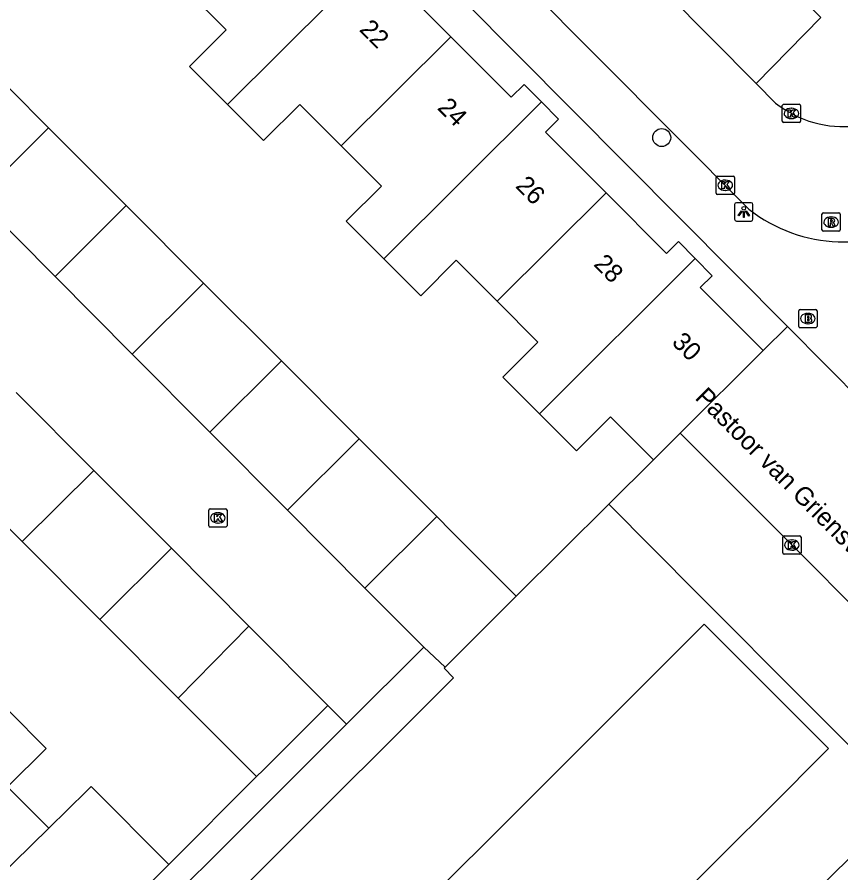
# Model space of a CAD drawing. Extents: x 159961 to 160856, y 382704 to 383353.
# Drawn here: x 160152.91 to 160197.89, y 383055.21 to 383101.95 of the extents above; entities that cross this region are included whole.
import ezdxf

# ---------------------------------------------------------------- set-up
doc = ezdxf.new("R2010")
doc.units = 0
for name, color, linetype in [('IMGEO_Boom', 7, 'Continuous'), ('IMGEO_Brandkraan', 7, 'Continuous'), ('IMGEO_Kolk', 7, 'Continuous'), ('IMGEO_Lichtpunt', 7, 'Continuous'), ('IMGEO_Muur', 7, 'Continuous'), ('IMGEO_Openbare_ruimte_label', 7, 'Continuous'), ('IMGEO_Pand', 7, 'Continuous'), ('IMGEO_Pand_nummerreeks', 7, 'Continuous'), ('IMGEO_Parkeervlak_open', 7, 'Continuous'), ('IMGEO_Rijbaan_lokaal_open', 7, 'Continuous'), ('IMGEO_Rioolput', 7, 'Continuous'), ('IMGEO_Voetpad_open', 7, 'Continuous')]:
    doc.layers.add(name, color=color, linetype=linetype)

msp = doc.modelspace()

# ---------------------------------------------------------------- linework, layer by layer
at = {"layer": 'IMGEO_Boom'}
msp.add_circle((160188.105, 383095.372), 0.489, dxfattribs=at)
at = {"layer": 'IMGEO_Brandkraan'}
for p, q in [((160195.585, 383085.06), (160195.585, 383085.912)), ((160195.66, 383085.986), (160196.512, 383085.986)), ((160196.586, 383085.912), (160196.586, 383085.06)), ((160196.073, 383085.766), (160196.098, 383085.766)), ((160196.512, 383084.986), (160195.66, 383084.986)), ((160196.096, 383085.206), (160196.071, 383085.206))]:
    msp.add_line(p, q, dxfattribs=at)
for points in [[(160195.585, 383085.06), (160195.585, 383085.912)], [(160195.66, 383085.986), (160196.512, 383085.986)], [(160196.586, 383085.912), (160196.586, 383085.06)], [(160195.933, 383085.686), (160195.933, 383085.286), (160196.146, 383085.286)], [(160196.164, 383085.686), (160195.933, 383085.686)], [(160196.112, 383085.605), (160196.058, 383085.605), (160196.058, 383085.529)], [(160196.058, 383085.529), (160196.111, 383085.529)], [(160196.12, 383085.453), (160196.058, 383085.453), (160196.058, 383085.372)], [(160196.512, 383084.986), (160195.66, 383084.986)], [(160196.058, 383085.372), (160196.12, 383085.372)]]:
    msp.add_lwpolyline(points, dxfattribs=at)
for centre, radius, start, end in [((160195.662, 383085.91), 0.0765, 91.552, 178.448), ((160195.662, 383085.91), 0.0765, 91.552, 178.448), ((160196.51, 383085.91), 0.0765, 1.552, 88.448), ((160196.51, 383085.91), 0.0765, 1.552, 88.448), ((160196.113, 383085.567), 0.0379, 267.8285, 90.9355), ((160196.121, 383085.412), 0.0404, 269.8759, 90.5077), ((160196.168, 383085.541), 0.145, 59.4692, 91.5367), ((160196.193, 383085.588), 0.0922, 285.5137, 58.1501), ((160196.198, 383085.396), 0.105, 301.3115, 78.989), ((160195.662, 383085.062), 0.0765, 181.552, 268.448), ((160195.662, 383085.062), 0.0765, 181.552, 268.448), ((160196.152, 383085.537), 0.251, 268.6676, 293.5347), ((160196.51, 383085.062), 0.0765, 271.552, 358.448), ((160196.51, 383085.062), 0.0765, 271.552, 358.448)]:
    msp.add_arc(centre, radius, start, end, dxfattribs=at)
for centre, major_axis, ratio, start_param, end_param in [((160196.072, 383085.486), (-0.387, 0.002), 0.722429, 4.712389, 7.853982), ((160196.097, 383085.486), (-0.39, 0.002), 0.717154, 1.570796, 4.712389)]:
    msp.add_ellipse(centre, major_axis=major_axis, ratio=ratio, start_param=start_param, end_param=end_param, dxfattribs=at)
at = {"layer": 'IMGEO_Kolk'}
for p, q in [((160194.687, 383096.264), (160194.687, 383097.116)), ((160194.762, 383097.19), (160195.614, 383097.19)), ((160195.688, 383097.116), (160195.688, 383096.264)), ((160195.175, 383096.97), (160195.2, 383096.97)), ((160195.614, 383096.19), (160194.762, 383096.19)), ((160195.198, 383096.41), (160195.173, 383096.41)), ((160191.075, 383092.34), (160191.075, 383093.192)), ((160191.15, 383093.266), (160192.002, 383093.266)), ((160191.563, 383093.046), (160191.588, 383093.046)), ((160192.076, 383093.192), (160192.076, 383092.34)), ((160191.586, 383092.486), (160191.561, 383092.486)), ((160192.002, 383092.266), (160191.15, 383092.266)), ((160163.371, 383074.173), (160163.371, 383075.025)), ((160163.446, 383075.099), (160164.298, 383075.099)), ((160163.859, 383074.879), (160163.884, 383074.879)), ((160164.372, 383075.025), (160164.372, 383074.173)), ((160163.882, 383074.319), (160163.857, 383074.319)), ((160164.298, 383074.099), (160163.446, 383074.099)), ((160194.71, 383072.689), (160194.71, 383073.541)), ((160194.785, 383073.615), (160195.637, 383073.615)), ((160195.198, 383073.395), (160195.223, 383073.395)), ((160195.711, 383073.541), (160195.711, 383072.689)), ((160195.221, 383072.835), (160195.196, 383072.835)), ((160195.637, 383072.615), (160194.785, 383072.615))]:
    msp.add_line(p, q, dxfattribs=at)
for points in [[(160194.687, 383096.264), (160194.687, 383097.116)], [(160194.762, 383097.19), (160195.614, 383097.19)], [(160195.688, 383097.116), (160195.688, 383096.264)], [(160195.008, 383096.89), (160195.131, 383096.89), (160195.131, 383096.739), (160195.261, 383096.89), (160195.425, 383096.89), (160195.279, 383096.739), (160195.432, 383096.49), (160195.28, 383096.49), (160195.195, 383096.654), (160195.131, 383096.587), (160195.131, 383096.49), (160195.008, 383096.49), (160195.008, 383096.89)], [(160195.614, 383096.19), (160194.762, 383096.19)], [(160191.075, 383092.34), (160191.075, 383093.192)], [(160191.15, 383093.266), (160192.002, 383093.266)], [(160191.396, 383092.966), (160191.519, 383092.966), (160191.519, 383092.815), (160191.649, 383092.966), (160191.813, 383092.966), (160191.667, 383092.815), (160191.82, 383092.566), (160191.668, 383092.566), (160191.583, 383092.73), (160191.519, 383092.663), (160191.519, 383092.566), (160191.396, 383092.566), (160191.396, 383092.966)], [(160192.076, 383093.192), (160192.076, 383092.34)], [(160192.002, 383092.266), (160191.15, 383092.266)], [(160163.371, 383074.173), (160163.371, 383075.025)], [(160163.446, 383075.099), (160164.298, 383075.099)], [(160163.692, 383074.799), (160163.815, 383074.799), (160163.815, 383074.648), (160163.945, 383074.799), (160164.109, 383074.799), (160163.963, 383074.648), (160164.116, 383074.399), (160163.964, 383074.399), (160163.879, 383074.563), (160163.815, 383074.496), (160163.815, 383074.399), (160163.692, 383074.399), (160163.692, 383074.799)], [(160164.372, 383075.025), (160164.372, 383074.173)], [(160164.298, 383074.099), (160163.446, 383074.099)], [(160194.71, 383072.689), (160194.71, 383073.541)], [(160194.785, 383073.615), (160195.637, 383073.615)], [(160195.031, 383073.315), (160195.154, 383073.315), (160195.154, 383073.164), (160195.284, 383073.315), (160195.448, 383073.315), (160195.302, 383073.164), (160195.455, 383072.915), (160195.303, 383072.915), (160195.218, 383073.079), (160195.154, 383073.012), (160195.154, 383072.915), (160195.031, 383072.915), (160195.031, 383073.315)], [(160195.711, 383073.541), (160195.711, 383072.689)], [(160195.637, 383072.615), (160194.785, 383072.615)]]:
    msp.add_lwpolyline(points, dxfattribs=at)
for centre, start, end in [((160194.764, 383097.114), 91.552, 178.448), ((160194.764, 383097.114), 91.552, 178.448), ((160195.612, 383097.114), 1.552, 88.448), ((160195.612, 383097.114), 1.552, 88.448), ((160194.764, 383096.266), 181.552, 268.448), ((160194.764, 383096.266), 181.552, 268.448), ((160195.612, 383096.266), 271.552, 358.448), ((160195.612, 383096.266), 271.552, 358.448), ((160191.152, 383093.19), 91.552, 178.448), ((160191.152, 383093.19), 91.552, 178.448), ((160192, 383093.19), 1.552, 88.448), ((160192, 383093.19), 1.552, 88.448), ((160191.152, 383092.342), 181.552, 268.448), ((160191.152, 383092.342), 181.552, 268.448), ((160192, 383092.342), 271.552, 358.448), ((160192, 383092.342), 271.552, 358.448), ((160163.448, 383075.023), 91.552, 178.448), ((160163.448, 383075.023), 91.552, 178.448), ((160164.296, 383075.023), 1.552, 88.448), ((160164.296, 383075.023), 1.552, 88.448), ((160163.448, 383074.175), 181.552, 268.448), ((160163.448, 383074.175), 181.552, 268.448), ((160164.296, 383074.175), 271.552, 358.448), ((160164.296, 383074.175), 271.552, 358.448), ((160194.787, 383073.539), 91.552, 178.448), ((160194.787, 383073.539), 91.552, 178.448), ((160195.635, 383073.539), 1.552, 88.448), ((160195.635, 383073.539), 1.552, 88.448), ((160194.787, 383072.691), 181.552, 268.448), ((160194.787, 383072.691), 181.552, 268.448), ((160195.635, 383072.691), 271.552, 358.448), ((160195.635, 383072.691), 271.552, 358.448)]:
    msp.add_arc(centre, 0.0765, start, end, dxfattribs=at)
for centre, major_axis, ratio, start_param, end_param in [((160195.174, 383096.69), (-0.387, 0.002), 0.722429, 4.712389, 7.853982), ((160195.199, 383096.69), (-0.39, 0.002), 0.717154, 1.570796, 4.712389), ((160191.562, 383092.766), (-0.387, 0.002), 0.722429, 4.712389, 7.853982), ((160191.587, 383092.766), (-0.39, 0.002), 0.717154, 1.570796, 4.712389), ((160163.858, 383074.599), (-0.387, 0.002), 0.722429, 4.712389, 7.853982), ((160163.883, 383074.599), (-0.39, 0.002), 0.717154, 1.570796, 4.712389), ((160195.197, 383073.115), (-0.387, 0.002), 0.722429, 4.712389, 7.853982), ((160195.222, 383073.115), (-0.39, 0.002), 0.717154, 1.570796, 4.712389)]:
    msp.add_ellipse(centre, major_axis=major_axis, ratio=ratio, start_param=start_param, end_param=end_param, dxfattribs=at)
at = {"layer": 'IMGEO_Lichtpunt'}
for p, q in [((160192.088, 383091.715), (160192.088, 383090.908)), ((160192.088, 383091.715), (160192.088, 383090.908)), ((160192.99, 383091.81), (160192.182, 383091.81)), ((160192.99, 383091.81), (160192.182, 383091.81)), ((160193.084, 383090.908), (160193.084, 383091.715)), ((160193.084, 383090.908), (160193.084, 383091.715)), ((160192.182, 383090.814), (160192.99, 383090.814)), ((160192.182, 383090.814), (160192.99, 383090.814))]:
    msp.add_line(p, q, dxfattribs=at)
for points in [[(160192.462, 383091.379), (160192.501, 383091.351), (160192.313, 383091.089), (160192.275, 383091.116), (160192.462, 383091.379)], [(160192.564, 383091.331), (160192.611, 383091.331), (160192.611, 383091.009), (160192.564, 383091.009), (160192.564, 383091.331)], [(160192.674, 383091.351), (160192.712, 383091.378), (160192.899, 383091.116), (160192.86, 383091.088), (160192.674, 383091.351)]]:
    msp.add_lwpolyline(points, dxfattribs=at)
msp.add_circle((160192.587, 383091.513), 0.0994, dxfattribs=at)
for centre, start, end in [((160192.182, 383091.715), 90, 180), ((160192.182, 383091.715), 90, 180), ((160192.99, 383091.715), 0, 90), ((160192.99, 383091.715), 0, 90), ((160192.182, 383090.908), 180, 270), ((160192.182, 383090.908), 180, 270), ((160192.99, 383090.908), 270, 0), ((160192.99, 383090.908), 270, 360)]:
    msp.add_arc(centre, 0.0946, start, end, dxfattribs=at)
at = {"layer": 'IMGEO_Muur'}
for points in [[(160185.218, 383075.343), (160187.659, 383077.771)], [(160180.167, 383070.317), (160185.218, 383075.343)]]:
    msp.add_lwpolyline(points, dxfattribs=at)
at = {"layer": 'IMGEO_Pand'}
for points in [[(160173.063, 383105.811), (160164.4, 383097.171)], [(160176.588, 383100.88), (160173.286, 383104.188), (160173.986, 383104.886), (160173.063, 383105.811)], [(160164.4, 383097.171), (160162.325, 383099.249), (160164.333, 383101.253), (160162.162, 383103.429)], [(160176.588, 383100.88), (160170.603, 383094.912)], [(160181.537, 383097.329), (160180.595, 383098.273), (160179.891, 383097.57), (160176.588, 383100.88)], [(160150.349, 383100.196), (160154.625, 383095.911)], [(160170.603, 383094.912), (160168.339, 383097.18), (160166.361, 383095.206), (160164.4, 383097.171)], [(160172.931, 383088.746), (160181.537, 383097.329)], [(160185.066, 383092.361), (160181.762, 383095.672), (160182.478, 383096.386), (160181.537, 383097.329)], [(160150.747, 383092.044), (160154.625, 383095.911)], [(160154.625, 383095.911), (160158.871, 383091.656)], [(160172.931, 383088.746), (160170.88, 383090.801), (160172.797, 383092.714), (160170.603, 383094.912)], [(160154.986, 383087.78), (160150.747, 383092.044)], [(160179.119, 383086.431), (160185.066, 383092.361)], [(160189.94, 383088.759), (160189.013, 383089.688), (160188.372, 383089.048), (160185.066, 383092.361)], [(160158.871, 383091.656), (160154.986, 383087.78)], [(160158.871, 383091.656), (160163.095, 383087.424)], [(160179.119, 383086.431), (160176.887, 383088.668), (160174.944, 383086.728), (160172.931, 383088.746)], [(160181.439, 383080.28), (160189.94, 383088.759)], [(160193.639, 383083.739), (160190.211, 383087.174), (160190.868, 383087.829), (160189.94, 383088.759)], [(160159.2, 383083.539), (160154.986, 383087.78)], [(160159.2, 383083.539), (160163.095, 383087.424)], [(160163.095, 383087.424), (160167.34, 383083.17)], [(160181.439, 383080.28), (160179.431, 383082.292), (160181.344, 383084.201), (160179.119, 383086.431)], [(160189.117, 383079.226), (160193.639, 383083.739)], [(160163.436, 383079.276), (160159.2, 383083.539)], [(160163.436, 383079.276), (160167.34, 383083.17)], [(160167.34, 383083.17), (160171.585, 383078.916)], [(160152.867, 383081.446), (160157.1, 383077.194)], [(160187.659, 383077.771), (160185.313, 383080.121), (160183.451, 383078.263), (160181.439, 383080.28)], [(160167.672, 383075.014), (160163.436, 383079.276)], [(160171.585, 383078.916), (160167.672, 383075.014)], [(160171.585, 383078.916), (160175.819, 383074.674)], [(160187.659, 383077.771), (160189.117, 383079.226)], [(160153.195, 383073.304), (160148.962, 383077.556)], [(160157.1, 383077.194), (160153.195, 383073.304)], [(160157.1, 383077.194), (160161.333, 383072.941)], [(160171.897, 383070.763), (160167.672, 383075.014)], [(160175.819, 383074.674), (160171.897, 383070.763)], [(160175.819, 383074.674), (160176.635, 383073.856), (160180.167, 383070.317), (160176.279, 383066.437)], [(160157.428, 383069.051), (160153.195, 383073.304)], [(160161.333, 383072.941), (160157.428, 383069.051)], [(160161.333, 383072.941), (160165.565, 383068.69)], [(160175.108, 383067.531), (160171.897, 383070.763)], [(160161.701, 383064.759), (160157.428, 383069.051)], [(160161.701, 383064.759), (160165.565, 383068.69)], [(160168.489, 383039.198), (160164.729, 383042.96), (160163.868, 383042.099), (160162.785, 383043.182), (160163.973, 383044.369), (160164.973, 383043.367), (160190.421, 383068.795), (160197.216, 383061.995), (160193.896, 383058.678), (160191.768, 383056.551), (160183.71, 383048.499), (160181.57, 383046.36), (160176.172, 383040.966), (160174.057, 383038.854), (160171.443, 383036.241)], [(160165.565, 383068.69), (160169.881, 383064.353)], [(160170.898, 383063.324), (160175.108, 383067.531)], [(160176.279, 383066.437), (160175.108, 383067.531)], [(160176.279, 383066.437), (160176.223, 383066.382), (160176.734, 383065.871), (160156.507, 383045.659), (160154.956, 383047.211)], [(160165.975, 383060.465), (160161.701, 383064.759)], [(160152.431, 383064.073), (160154.488, 383062.007), (160152.386, 383059.915), (160154.516, 383057.774), (160154.637, 383057.652)], [(160169.881, 383064.353), (160166.338, 383060.826), (160165.975, 383060.465)], [(160154.956, 383047.211), (160154.864, 383047.303), (160170.898, 383063.324)], [(160154.637, 383057.652), (160156.725, 383059.698), (160156.951, 383059.928), (160161.188, 383055.671)], [(160154.637, 383057.652), (160147.926, 383051.079)], [(160161.188, 383055.671), (160158.932, 383053.425), (160156.482, 383050.986), (160152.938, 383047.458)]]:
    msp.add_lwpolyline(points, dxfattribs=at)
at = {"layer": 'IMGEO_Parkeervlak_open'}
msp.add_lwpolyline([(160201.41, 383059.066), (160190.318, 383070.217), (160190.076, 383070.459), (160185.218, 383075.343), (160187.659, 383077.771)], dxfattribs=at)
at = {"layer": 'IMGEO_Rijbaan_lokaal_open'}
for points in [[(160193.259, 383098.327), (160176.101, 383115.632)], [(160192.862, 383091.47), (160172.443, 383112.005)], [(160194.325, 383097.252), (160193.259, 383098.327)], [(160194.969, 383085.059), (160193.639, 383083.739)], [(160194.969, 383085.059), (160201.244, 383078.716)], [(160201.41, 383059.066), (160205.288, 383063.02), (160189.117, 383079.226)], [(160187.319, 383044.997), (160201.41, 383059.066)]]:
    msp.add_lwpolyline(points, dxfattribs=at)
for centre, radius, start, end in [((160198.058, 383102.037), 6.069, 232.0425, 319.7015), ((160198.002, 383097.945), 8.268, 231.557, 304.7943)]:
    msp.add_arc(centre, radius, start, end, dxfattribs=at)
at = {"layer": 'IMGEO_Rioolput'}
for p, q in [((160196.853, 383090.33), (160196.853, 383091.182)), ((160196.928, 383091.256), (160197.78, 383091.256)), ((160197.341, 383091.036), (160197.366, 383091.036)), ((160197.854, 383091.182), (160197.854, 383090.33)), ((160197.78, 383090.256), (160196.928, 383090.256)), ((160197.364, 383090.476), (160197.339, 383090.476))]:
    msp.add_line(p, q, dxfattribs=at)
for points in [[(160196.853, 383090.33), (160196.853, 383091.182)], [(160196.928, 383091.256), (160197.78, 383091.256)], [(160197.854, 383091.182), (160197.854, 383090.33)], [(160197.442, 383090.954), (160197.19, 383090.956), (160197.19, 383090.556)], [(160197.19, 383090.556), (160197.314, 383090.556), (160197.314, 383090.718), (160197.325, 383090.718)], [(160197.368, 383090.875), (160197.314, 383090.875), (160197.314, 383090.794)], [(160197.314, 383090.794), (160197.366, 383090.794)], [(160197.372, 383090.689), (160197.443, 383090.556), (160197.583, 383090.556), (160197.518, 383090.682)], [(160197.78, 383090.256), (160196.928, 383090.256)]]:
    msp.add_lwpolyline(points, dxfattribs=at)
for centre, radius, start, end in [((160196.93, 383091.18), 0.0765, 91.552, 178.448), ((160196.93, 383091.18), 0.0765, 91.552, 178.448), ((160197.778, 383091.18), 0.0765, 1.552, 88.448), ((160197.778, 383091.18), 0.0765, 1.552, 88.448), ((160197.324, 383090.665), 0.0533, 26.0293, 88.6989), ((160197.35, 383090.983), 0.19, 274.7715, 282.9687), ((160197.374, 383090.779), 0.0964, 77.0061, 93.1865), ((160197.388, 383090.836), 0.0378, 276.6634, 79.6772), ((160197.441, 383090.844), 0.109, 350.3612, 89.416), ((160197.439, 383090.844), 0.112, 277.5842, 350.9817), ((160197.423, 383090.629), 0.108, 29.5134, 73.7905), ((160196.93, 383090.332), 0.0765, 181.552, 268.448), ((160196.93, 383090.332), 0.0765, 181.552, 268.448), ((160197.778, 383090.332), 0.0765, 271.552, 358.448), ((160197.778, 383090.332), 0.0765, 271.552, 358.448)]:
    msp.add_arc(centre, radius, start, end, dxfattribs=at)
for centre, major_axis, ratio, start_param, end_param in [((160197.34, 383090.756), (-0.387, 0.002), 0.722429, 4.712389, 7.853982), ((160197.365, 383090.756), (-0.39, 0.002), 0.717154, 1.570796, 4.712389)]:
    msp.add_ellipse(centre, major_axis=major_axis, ratio=ratio, start_param=start_param, end_param=end_param, dxfattribs=at)
at = {"layer": 'IMGEO_Voetpad_open'}
for points in [[(160155.273, 383122.171), (160156.692, 383123.594), (160194.969, 383085.059)], [(160176.101, 383115.632), (160179.572, 383119.106), (160196.791, 383101.924), (160193.259, 383098.327)], [(160169.881, 383064.353), (160170.898, 383063.324)], [(160161.188, 383055.671), (160165.975, 383060.465)]]:
    msp.add_lwpolyline(points, dxfattribs=at)

# ---------------------------------------------------------------- texts
at = {"layer": 'IMGEO_Openbare_ruimte_label'}
msp.add_text('Pastoor van Griensvenpad', height=1, rotation=314.919, dxfattribs=at).set_placement((160189.873, 383081.119))
at = {"layer": 'IMGEO_Pand_nummerreeks'}
for s, p in [('22', (160171.549, 383101.225)), ('24', (160175.814, 383096.952)), ('26', (160180.076, 383092.682)), ('28', (160184.342, 383088.409)), ('30', (160188.605, 383084.139))]:
    msp.add_text(s, height=1, rotation=314.9508, dxfattribs=at).set_placement(p)

doc.saveas('drawing.dxf')
